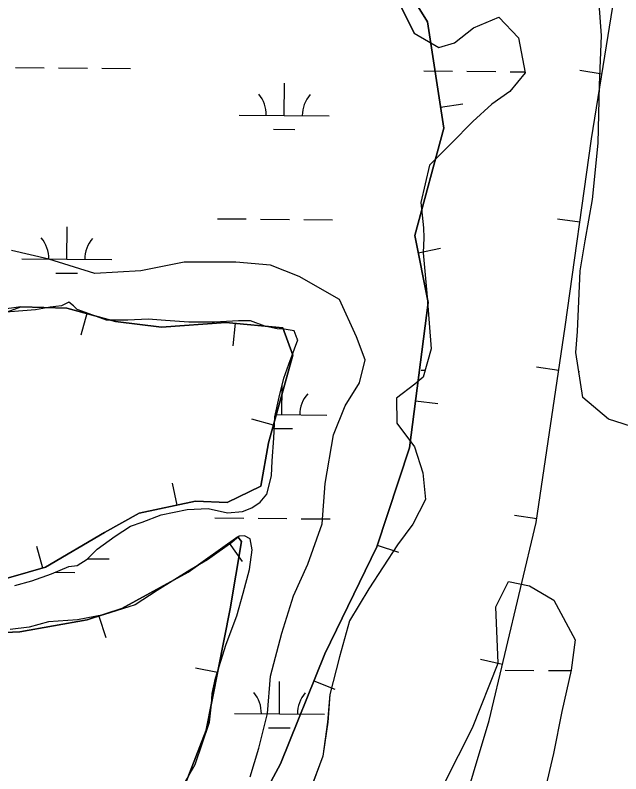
# Model space of a CAD drawing. Extents: x 3271442 to 3309282, y 752266 to 777610.
# Drawn here: x 3287488 to 3288161, y 771544 to 772387 of the extents above; entities that cross this region are included whole.
import ezdxf

# ---------------------------------------------------------------- set-up
doc = ezdxf.new("R2010")
doc.units = 0
for name, color, linetype in [('V-BORW-LINE', 7, 'Continuous'), ('V-SITE-VEGE', 7, 'Continuous'), ('V-TOPO-SHOR', 7, 'Continuous'), ('V-WETL-SWMP', 7, 'Continuous')]:
    doc.layers.add(name, color=color, linetype=linetype)

msp = doc.modelspace()

# ---------------------------------------------------------------- linework, layer by layer
at = {"layer": 'V-BORW-LINE'}
for p, q in [((3288139.83, 772321.92), (3288115.14, 772325.88)), ((3287960.47, 772284.93), (3287985.19, 772288.69)), ((3288115.26, 772157.14), (3288090.51, 772160.61)), ((3287935.67, 772123.23), (3287960.18, 772128.14)), ((3287567.15, 772055.53), (3287560.49, 772031.43)), ((3287731.96, 772044.77), (3287729.6, 772019.88)), ((3288091.77, 771992.21), (3288067.04, 771995.88)), ((3287932.56, 771958.66), (3287957.35, 771955.43)), ((3287774.66, 771931.51), (3287750.57, 771938.2)), ((3287667.73, 771842.63), (3287662.6, 771867.1)), ((3288067.31, 771827.42), (3288042.58, 771831.09)), ((3287518.35, 771772.68), (3287511.56, 771796.74)), ((3287725.27, 771800.28), (3287739.69, 771779.85)), ((3287889.98, 771798.26), (3287913.72, 771790.41)), ((3287580.65, 771719.23), (3287588.37, 771695.45)), ((3288029.2, 771665.25), (3288004.88, 771671.02)), ((3287712.42, 771656.64), (3287687.89, 771661.47)), ((3287819.64, 771647.32), (3287842.82, 771637.96))]:
    msp.add_line(p, q, dxfattribs=at)
for points in [[(3287960.94, 771424.94), (3288014.47, 771603.18), (3288066.68, 771823.14), (3288098.99, 772040.91), (3288128.22, 772249.7), (3288166.71, 772489.22), (3288222.94, 772713.67), (3288347.64, 772994.79), (3288445.81, 773220.69), (3288556.67, 773462.19), (3288616.39, 773637.62), (3288621.98, 773818.51), (3288618.9, 774004.11), (3288683.35, 774231.23), (3288776.13, 774650.85), (3288910.27, 775079.52), (3289045.78, 775496.93), (3289097.91, 775727.38), (3289093.15, 775796.21), (3289077.54, 775831.36)], [(3287627.53, 771253.56), (3287668.24, 771360.85), (3287735.26, 771467.63), (3287782.32, 771554.92), (3287831.82, 771677.46), (3287889.38, 771796.43), (3287925.74, 771906.36), (3287946.78, 772067.74), (3287931.81, 772142.51), (3287963.98, 772261.89), (3287946.02, 772379.82), (3287909.12, 772439.3)], [(3287909.12, 772439.3), (3287946.02, 772379.82), (3287963.98, 772261.89), (3287931.81, 772142.51), (3287946.78, 772067.74), (3287925.74, 771906.36), (3287889.38, 771796.43), (3287831.82, 771677.46), (3287782.32, 771554.92), (3287735.26, 771467.63), (3287697.02, 771406.7)], [(3287437.44, 771758.63), (3287396.76, 771856.75), (3287400.86, 771934.14), (3287403.16, 772025.78), (3287425.3, 772038.25), (3287493.77, 772063.01), (3287545.13, 772061.62), (3287599.08, 772046.69), (3287650.35, 772040.57), (3287721.59, 772045.75), (3287785.09, 772039.75), (3287796.34, 772009.52), (3287769.19, 771911.85), (3287760.44, 771863.84), (3287723.14, 771845.58), (3287687.92, 771846.86), (3287625.33, 771833.74), (3287586.86, 771812.21), (3287521.32, 771773.52), (3287460.35, 771756.29), (3287437.44, 771758.63)], [(3287437.44, 771758.63), (3287460.35, 771756.29), (3287521.32, 771773.52), (3287586.86, 771812.21), (3287625.33, 771833.74), (3287687.92, 771846.86), (3287723.14, 771845.58), (3287760.44, 771863.84), (3287769.19, 771911.85), (3287796.34, 772009.52), (3287785.09, 772039.75), (3287721.59, 772045.75), (3287650.35, 772040.57), (3287599.08, 772046.69), (3287545.13, 772061.62), (3287493.77, 772063.01), (3287403.71, 772050.36), (3287403.16, 772025.78), (3287400.86, 771934.14), (3287396.76, 771856.75), (3287437.44, 771758.63)], [(3287632.25, 771426.01), (3287662.79, 771496.9), (3287699.8, 771592.55), (3287726.34, 771727.34), (3287739.16, 771802.1), (3287735.21, 771807.29), (3287679.83, 771768.2), (3287606.27, 771727.54), (3287567.65, 771715), (3287492.61, 771701.64), (3287434.21, 771699.25), (3287415.21, 771674.13), (3287393.15, 771595.87), (3287366.4, 771551.96), (3287322.65, 771529.35), (3287283.45, 771528.79), (3287279.2, 771516.56), (3287235.34, 771465.81), (3287159.81, 771107.81), (3287128.26, 770982.91)], [(3287322.65, 771529.35), (3287366.4, 771551.96), (3287393.15, 771595.87), (3287415.21, 771674.13), (3287434.21, 771699.25), (3287492.61, 771701.64), (3287567.65, 771715), (3287606.27, 771727.54), (3287679.83, 771768.2), (3287735.21, 771807.29), (3287739.16, 771802.1), (3287726.34, 771727.34), (3287699.8, 771592.55), (3287662.79, 771496.9)]]:
    msp.add_lwpolyline(points, dxfattribs=at)
at = {"layer": 'V-SITE-VEGE'}
for points in [[(3287916.41, 772396.57), (3287930.94, 772367.22), (3287958.41, 772351.31), (3287976, 772356.51), (3287997.15, 772373.41), (3288025.31, 772385.02), (3288046.89, 772362.1), (3288054.36, 772323.41), (3288037.29, 772302.39), (3288017.33, 772288.41), (3287996.17, 772269.16), (3287972.06, 772244.65), (3287947.95, 772220.73), (3287938.42, 772179.18), (3287941.25, 772151.05), (3287941.79, 772139.92), (3287941.14, 772122.93), (3287945.07, 772078.41), (3287950.11, 772016.3), (3287941.2, 771984.7), (3287931.8, 771977.12), (3287911.24, 771961.39), (3287911.72, 771933.85), (3287931.53, 771907.42), (3287940.79, 771878.69), (3287943.61, 771848.8), (3287929.45, 771821.33), (3287912.38, 771798.55), (3287880.56, 771749.47), (3287859.34, 771713.82), (3287848.06, 771674.03), (3287837.35, 771631.9), (3287834.9, 771601.45), (3287829.48, 771563.4), (3287814.68, 771523.63)], [(3287758.43, 771572.43), (3287768.02, 771610.8), (3287771.22, 771652.37), (3287784, 771700.33), (3287796.78, 771741.89), (3287812.77, 771777.06), (3287828.74, 771821.82), (3287831.94, 771866.58), (3287841.53, 771920.94), (3287854.31, 771952.91), (3287870.29, 771978.49), (3287876.68, 772004.07), (3287867.09, 772029.64), (3287847.92, 772071.21), (3287803.18, 772096.79), (3287771.22, 772109.58), (3287732.87, 772112.77), (3287675.34, 772112.77), (3287627.4, 772103.18), (3287576.27, 772099.99), (3287525.13, 772115.97), (3287483.58, 772125.56)], [(3287748.85, 771540.46), (3287758.43, 771572.43)]]:
    msp.add_lwpolyline(points, dxfattribs=at)
at = {"layer": 'V-TOPO-SHOR'}
msp.add_lwpolyline([(3287916.41, 772396.57), (3287930.94, 772367.22), (3287958.41, 772351.31), (3287976, 772356.51), (3287997.15, 772373.41), (3288025.31, 772385.02), (3288046.89, 772362.1), (3288054.36, 772323.41), (3288037.29, 772302.39), (3288017.33, 772288.41), (3287996.17, 772269.16), (3287972.06, 772244.65), (3287947.95, 772220.73), (3287938.42, 772179.18), (3287941.25, 772151.05), (3287941.79, 772139.92), (3287941.14, 772122.93), (3287945.07, 772078.41), (3287950.1, 772016.3), (3287941.2, 771984.7), (3287931.8, 771977.12), (3287911.24, 771961.39), (3287911.72, 771933.85), (3287931.53, 771907.42), (3287940.79, 771878.69), (3287943.61, 771848.8), (3287929.45, 771821.33), (3287912.38, 771798.55), (3287880.56, 771749.47), (3287859.34, 771713.82), (3287848.06, 771674.03), (3287837.35, 771631.9), (3287834.9, 771601.45), (3287829.48, 771563.4), (3287814.68, 771523.63)], dxfattribs=at)
at = {"layer": 'V-WETL-SWMP'}
for p, q in [((3288139.45, 772364.67), (3288136.65, 772399.83)), ((3287916.4, 772396.56), (3287930.94, 772367.22)), ((3287997.15, 772373.41), (3288025.31, 772385.02)), ((3288025.31, 772385.02), (3288046.89, 772362.1)), ((3287930.94, 772367.22), (3287958.41, 772351.3)), ((3287976, 772356.51), (3287997.15, 772373.41)), ((3288046.89, 772362.1), (3288054.36, 772323.41)), ((3288136.9, 772309.62), (3288139.45, 772364.67)), ((3287958.41, 772351.3), (3287976, 772356.51)), ((3287487.78, 772329.04), (3287519.78, 772328.77)), ((3287535.78, 772328.64), (3287567.78, 772328.38)), ((3287583.78, 772328.25), (3287615.78, 772327.98)), ((3287941.68, 772325.3), (3287973.67, 772325.03)), ((3287989.67, 772324.9), (3288021.67, 772324.64)), ((3288037.67, 772324.51), (3288054.17, 772324.37)), ((3288054.36, 772323.41), (3288037.29, 772302.39)), ((3287786.67, 772275.83), (3287786.97, 772311.83)), ((3288135.48, 772245.2), (3288136.9, 772309.62)), ((3288037.29, 772302.39), (3288017.33, 772288.41)), ((3288017.33, 772288.41), (3287996.17, 772269.16)), ((3287736.67, 772276.24), (3287836.67, 772275.42)), ((3287996.17, 772269.16), (3287972.06, 772244.65)), ((3287774.54, 772260.5), (3287798.54, 772260.3)), ((3287972.06, 772244.65), (3287947.95, 772220.73)), ((3288129.38, 772182.55), (3288135.48, 772245.2)), ((3287947.95, 772220.73), (3287938.42, 772179.17)), ((3288121.01, 772136.31), (3288129.38, 772182.55)), ((3287938.42, 772179.17), (3287941.24, 772151.05)), ((3287712.31, 772161.01), (3287744.31, 772160.74)), ((3287760.31, 772160.61), (3287792.31, 772160.35)), ((3287808.31, 772160.22), (3287840.31, 772159.95)), ((3287544.87, 772115.96), (3287545.17, 772151.95)), ((3287941.24, 772151.05), (3287941.79, 772139.92)), ((3287941.79, 772139.92), (3287941.14, 772122.93)), ((3288115.61, 772102.94), (3288121.01, 772136.31)), ((3287941.14, 772122.93), (3287945.07, 772078.4)), ((3287494.88, 772116.37), (3287594.87, 772115.54)), ((3287532.75, 772100.62), (3287556.75, 772100.43)), ((3288112.42, 772035.59), (3288115.61, 772102.94)), ((3287945.07, 772078.4), (3287950.1, 772016.3)), ((3287526.56, 772062.52), (3287510.15, 772059.65)), ((3287538.87, 772064.23), (3287526.56, 772062.52)), ((3287547.09, 772068.3), (3287538.87, 772064.23)), ((3287552.34, 772064.18), (3287547.09, 772068.3)), ((3287556.43, 772060.06), (3287552.34, 772064.18)), ((3287510.15, 772059.65), (3287429.3, 772053.51)), ((3287569.88, 772055.32), (3287556.43, 772060.06)), ((3287589.18, 772048.22), (3287569.88, 772055.32)), ((3287612.61, 772048.13), (3287589.18, 772048.22)), ((3287635.46, 772049.22), (3287612.61, 772048.13)), ((3287654.78, 772047.97), (3287635.46, 772049.22)), ((3287680.55, 772046.12), (3287654.78, 772047.97)), ((3287709.25, 772046.01), (3287680.55, 772046.12)), ((3287735.61, 772047.66), (3287709.25, 772046.01)), ((3287749.09, 772047.61), (3287735.61, 772047.66)), ((3287764.88, 772041.7), (3287749.09, 772047.61)), ((3287778.92, 772038.71), (3287764.88, 772041.7)), ((3287786.54, 772038.1), (3287778.92, 772038.71)), ((3287797.66, 772036.3), (3287786.54, 772038.1)), ((3287801.14, 772027.5), (3287797.66, 772036.3)), ((3288110.58, 772012.17), (3288112.42, 772035.59)), ((3287791.66, 771999.42), (3287801.72, 772026.33)), ((3287801.72, 772026.33), (3287801.14, 772027.5)), ((3287950.1, 772016.3), (3287941.2, 771984.7)), ((3288118.59, 771962.35), (3288110.58, 772012.17)), ((3287786.33, 771983.63), (3287791.66, 771999.42)), ((3287938.94, 771992.63), (3287943.42, 771992.6)), ((3288113.95, 771991.19), (3288114.93, 771991.19)), ((3287780.98, 771962.56), (3287786.33, 771983.63)), ((3287941.2, 771984.7), (3287931.8, 771977.12)), ((3287783.93, 771943.17), (3287784.2, 771975.23)), ((3287931.8, 771977.12), (3287911.24, 771961.39)), ((3287776.21, 771940.91), (3287780.98, 771962.56)), ((3287911.24, 771961.39), (3287911.72, 771933.85)), ((3288147.2, 771938.23), (3288118.59, 771962.35)), ((3287774.95, 771916.9), (3287776.21, 771940.91)), ((3287776.72, 771943.23), (3287833.93, 771942.76)), ((3288181.71, 771926.97), (3288147.2, 771938.23)), ((3287775.52, 771927.81), (3287795.8, 771927.64)), ((3287911.72, 771933.85), (3287931.53, 771907.42)), ((3287773.09, 771891.72), (3287774.95, 771916.9)), ((3287931.53, 771907.42), (3287940.79, 771878.69)), ((3287772.45, 771875.32), (3287773.09, 771891.72)), ((3287940.79, 771878.69), (3287943.61, 771848.8)), ((3287767.1, 771854.84), (3287772.45, 771875.32)), ((3287760.03, 771846.08), (3287767.1, 771854.84)), ((3287750.64, 771839.67), (3287760.03, 771846.08)), ((3287943.61, 771848.8), (3287929.45, 771821.33)), ((3287649.86, 771831.86), (3287678.58, 771837.6)), ((3287678.58, 771837.6), (3287702.02, 771838.69)), ((3287702.02, 771838.69), (3287723.67, 771833.92)), ((3287723.67, 771833.92), (3287740.08, 771835.61)), ((3287740.08, 771835.61), (3287750.64, 771839.67)), ((3287628.75, 771823.74), (3287649.86, 771831.86)), ((3287709.57, 771828.34), (3287741.57, 771828.08)), ((3287757.57, 771827.95), (3287789.57, 771827.69)), ((3287805.57, 771827.55), (3287837.57, 771827.29)), ((3287598.81, 771808.03), (3287615.84, 771819.1)), ((3287615.84, 771819.1), (3287628.75, 771823.74)), ((3287929.45, 771821.33), (3287912.37, 771798.55)), ((3287578.84, 771793.47), (3287598.81, 771808.03)), ((3287728.23, 771801.1), (3287701.22, 771781.87)), ((3287736.46, 771808.1), (3287728.23, 771801.1)), ((3287742.32, 771808.66), (3287736.46, 771808.1)), ((3287748.75, 771805.12), (3287742.32, 771808.66)), ((3287751.05, 771792.81), (3287748.75, 771805.12)), ((3287567.67, 771782.38), (3287578.84, 771793.47)), ((3287748.03, 771771.15), (3287751.05, 771792.81)), ((3287912.37, 771798.55), (3287880.56, 771749.47)), ((3287556.52, 771775.39), (3287567.67, 771782.38)), ((3287568.37, 771783.08), (3287592.13, 771782.88)), ((3287701.22, 771781.87), (3287681.84, 771770.23)), ((3287527.78, 771766.13), (3287547.14, 771774.26)), ((3287532.1, 771767.94), (3287554.01, 771767.76)), ((3287547.14, 771774.26), (3287556.52, 771775.39)), ((3287681.84, 771770.23), (3287645.44, 771747.53)), ((3287740.91, 771744.82), (3287748.03, 771771.15)), ((3287506.08, 771758.6), (3287527.78, 771766.13)), ((3287487.32, 771753.4), (3287506.08, 771758.6)), ((3288021.64, 771729.6), (3288035.81, 771757.66)), ((3288035.81, 771757.66), (3288059.22, 771752.89)), ((3288059.22, 771752.89), (3288086.1, 771736.97)), ((3287645.44, 771747.53), (3287620.78, 771731.81)), ((3287733.78, 771719.66), (3287740.91, 771744.82)), ((3287880.56, 771749.47), (3287859.34, 771713.82)), ((3288086.1, 771736.97), (3288109.95, 771692.95)), ((3287620.78, 771731.81), (3287585.6, 771720.81)), ((3288024.33, 771666.92), (3288021.64, 771729.6)), ((3287585.6, 771720.81), (3287556.87, 771715.06)), ((3287721.95, 771688.08), (3287733.78, 771719.66)), ((3287524.65, 771712.84), (3287502.95, 771707.07)), ((3287556.87, 771715.06), (3287524.65, 771712.84)), ((3287859.34, 771713.82), (3287848.06, 771674.03)), ((3287502.95, 771707.07), (3287481.86, 771704.22)), ((3288109.95, 771692.95), (3288105.72, 771658.99)), ((3287710.09, 771650.05), (3287721.95, 771688.08)), ((3287848.06, 771674.03), (3287837.35, 771631.9)), ((3287995.94, 771594.98), (3288024.33, 771666.92)), ((3288032.19, 771659.18), (3288064.19, 771658.92)), ((3288080.19, 771658.78), (3288105.62, 771658.58)), ((3288105.72, 771658.99), (3288095, 771613.35)), ((3287706.51, 771633.08), (3287710.09, 771650.05)), ((3287781.19, 771610.5), (3287781.49, 771646.5)), ((3287705.88, 771621.36), (3287706.51, 771633.08)), ((3287837.35, 771631.9), (3287834.89, 771601.45)), ((3287703.46, 771601.46), (3287705.88, 771621.36)), ((3287731.19, 771610.92), (3287831.19, 771610.09)), ((3288095, 771613.35), (3288086.04, 771566.52)), ((3287687.46, 771554.08), (3287703.46, 771601.46)), ((3287834.89, 771601.45), (3287829.48, 771563.4)), ((3287769.06, 771595.17), (3287793.06, 771594.97)), ((3287964.67, 771533.6), (3287995.94, 771594.98)), ((3288086.04, 771566.52), (3288074.14, 771517.37)), ((3287829.48, 771563.4), (3287814.68, 771523.63)), ((3287675.08, 771532.45), (3287687.46, 771554.08))]:
    msp.add_line(p, q, dxfattribs=at)
for centre, start, end in [((3287731.43, 772276.76), 358.75626, 40.29991), ((3287841.92, 772275.85), 138.75625, 180.29991), ((3287489.64, 772116.89), 358.75626, 40.29991), ((3287600.12, 772115.98), 138.75625, 180.29991), ((3287839.18, 771943.19), 138.75625, 180.29991), ((3287725.95, 771611.43), 358.75626, 40.29991), ((3287836.44, 771610.52), 138.75625, 180.29991)]:
    msp.add_arc(centre, 35.25, start, end, dxfattribs=at)

doc.saveas('drawing.dxf')
